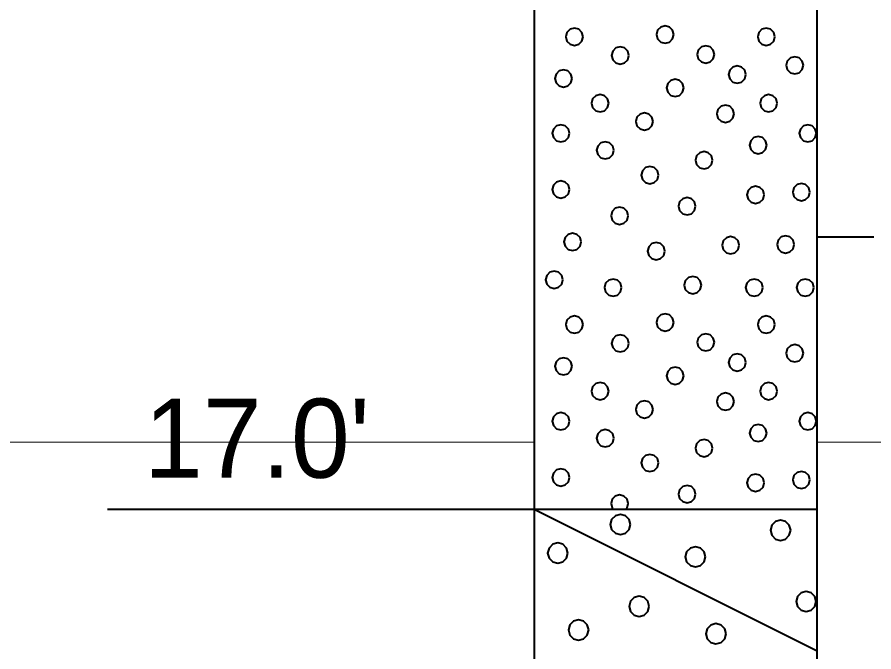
# Model space of a CAD drawing. Extents: x -76 to 974, y -1080 to -735.
# Drawn here: x 924.44 to 932.01, y -943.94 to -938.34 of the extents above; entities that cross this region are included whole.
import ezdxf

# ---------------------------------------------------------------- set-up
doc = ezdxf.new("R2010")
doc.units = 0
doc.header["$LTSCALE"] = 0.36
doc.layers.add('27', color=7, linetype='Continuous', lineweight=40)
doc.layers.add('7', color=7, linetype='Continuous', lineweight=13)

msp = doc.modelspace()

# ---------------------------------------------------------------- linework, layer by layer
at = {"layer": '27'}
for p, q in [((929.0077, -930.6789), (929.0077, -942.6789)), ((931.5077, -942.6789), (931.5077, -930.6789)), ((932.0077, -940.2789), (931.5077, -940.2789)), ((925.2403, -942.6789), (929.0077, -942.6789)), ((929.0077, -942.6789), (931.5077, -942.6789)), ((929.0077, -942.6789), (931.5077, -943.9289)), ((929.0077, -942.6789), (929.0077, -947.6789)), ((931.5077, -947.6789), (931.5077, -942.6789))]:
    msp.add_line(p, q, dxfattribs=at)
for points in [[(929.4396, -938.5116), (929.4294, -938.4735), (929.4015, -938.4456), (929.3634, -938.4354), (929.3253, -938.4456), (929.2974, -938.4735), (929.2872, -938.5116), (929.2974, -938.5497), (929.3253, -938.5775), (929.3634, -938.5878), (929.4015, -938.5775), (929.4294, -938.5497)], [(930.2406, -938.492), (930.2304, -938.4539), (930.2025, -938.426), (930.1644, -938.4158), (930.1263, -938.426), (930.0984, -938.4539), (930.0882, -938.492), (930.0984, -938.5301), (930.1263, -938.558), (930.1644, -938.5682), (930.2025, -938.558), (930.2304, -938.5301)], [(931.1342, -938.5116), (931.124, -938.4735), (931.0961, -938.4456), (931.058, -938.4354), (931.0199, -938.4456), (930.9921, -938.4735), (930.9818, -938.5116), (930.9921, -938.5497), (931.0199, -938.5776), (931.058, -938.5878), (931.0961, -938.5776), (931.124, -938.5497)], [(929.8446, -938.6768), (929.8344, -938.6387), (929.8065, -938.6108), (929.7684, -938.6006), (929.7303, -938.6108), (929.7024, -938.6387), (929.6922, -938.6768), (929.7024, -938.7149), (929.7303, -938.7428), (929.7684, -938.753), (929.8065, -938.7428), (929.8344, -938.7149)], [(930.5997, -938.6678), (930.5894, -938.6297), (930.5616, -938.6018), (930.5235, -938.5916), (930.4854, -938.6018), (930.4575, -938.6297), (930.4473, -938.6678), (930.4575, -938.7059), (930.4854, -938.7338), (930.5235, -938.744), (930.5616, -938.7338), (930.5894, -938.7059)], [(931.3851, -938.7637), (931.3749, -938.7256), (931.347, -938.6977), (931.3089, -938.6875), (931.2708, -938.6977), (931.2429, -938.7256), (931.2327, -938.7637), (931.2429, -938.8018), (931.2708, -938.8297), (931.3089, -938.8399), (931.347, -938.8297), (931.3749, -938.8018)], [(929.3435, -938.8794), (929.3332, -938.8413), (929.3054, -938.8134), (929.2673, -938.8032), (929.2292, -938.8134), (929.2013, -938.8413), (929.1911, -938.8794), (929.2013, -938.9175), (929.2292, -938.9454), (929.2673, -938.9556), (929.3054, -938.9454), (929.3332, -938.9175)], [(930.8779, -938.8451), (930.8677, -938.807), (930.8398, -938.7791), (930.8017, -938.7689), (930.7636, -938.7791), (930.7357, -938.807), (930.7255, -938.8451), (930.7357, -938.8832), (930.7636, -938.9111), (930.8017, -938.9213), (930.8398, -938.9111), (930.8677, -938.8832)], [(930.3295, -938.9626), (930.3193, -938.9245), (930.2914, -938.8966), (930.2533, -938.8864), (930.2152, -938.8966), (930.1873, -938.9245), (930.1771, -938.9626), (930.1873, -939.0007), (930.2152, -939.0286), (930.2533, -939.0388), (930.2914, -939.0286), (930.3193, -939.0007)], [(929.6664, -939.0981), (929.6561, -939.06), (929.6283, -939.0321), (929.5902, -939.0219), (929.5521, -939.0321), (929.5242, -939.06), (929.514, -939.0981), (929.5242, -939.1362), (929.5521, -939.1641), (929.5902, -939.1743), (929.6283, -939.1641), (929.6561, -939.1362)], [(931.155, -939.0981), (931.1448, -939.06), (931.1169, -939.0321), (931.0788, -939.0219), (931.0407, -939.0321), (931.0128, -939.06), (931.0026, -939.0981), (931.0128, -939.1362), (931.0407, -939.1641), (931.0788, -939.1743), (931.1169, -939.1641), (931.1448, -939.1362)], [(930.7736, -939.1909), (930.7634, -939.1528), (930.7355, -939.1249), (930.6974, -939.1147), (930.6593, -939.1249), (930.6314, -939.1528), (930.6212, -939.1909), (930.6314, -939.229), (930.6593, -939.2569), (930.6974, -939.2671), (930.7355, -939.2569), (930.7634, -939.229)], [(930.0579, -939.2595), (930.0477, -939.2214), (930.0198, -939.1935), (929.9817, -939.1833), (929.9436, -939.1935), (929.9157, -939.2214), (929.9055, -939.2595), (929.9157, -939.2976), (929.9436, -939.3255), (929.9817, -939.3357), (930.0198, -939.3255), (930.0477, -939.2976)], [(929.3206, -939.3638), (929.3104, -939.3257), (929.2825, -939.2978), (929.2444, -939.2876), (929.2063, -939.2978), (929.1784, -939.3257), (929.1682, -939.3638), (929.1784, -939.4019), (929.2063, -939.4297), (929.2444, -939.44), (929.2825, -939.4297), (929.3104, -939.4019)], [(931.5008, -939.3638), (931.4906, -939.3257), (931.4627, -939.2978), (931.4246, -939.2876), (931.3865, -939.2978), (931.3586, -939.3257), (931.3484, -939.3638), (931.3586, -939.4019), (931.3865, -939.4297), (931.4246, -939.44), (931.4627, -939.4297), (931.4906, -939.4019)], [(929.7121, -939.5138), (929.7019, -939.4757), (929.674, -939.4478), (929.6359, -939.4376), (929.5978, -939.4478), (929.5699, -939.4757), (929.5597, -939.5138), (929.5699, -939.5519), (929.5978, -939.5798), (929.6359, -939.59), (929.674, -939.5798), (929.7019, -939.5519)], [(931.0622, -939.468), (931.052, -939.4299), (931.0241, -939.402), (930.986, -939.3918), (930.9479, -939.402), (930.92, -939.4299), (930.9098, -939.468), (930.92, -939.5061), (930.9479, -939.534), (930.986, -939.5442), (931.0241, -939.534), (931.052, -939.5061)], [(930.5842, -939.6015), (930.574, -939.5634), (930.5461, -939.5355), (930.508, -939.5253), (930.4699, -939.5355), (930.442, -939.5634), (930.4318, -939.6015), (930.442, -939.6396), (930.4699, -939.6675), (930.508, -939.6777), (930.5461, -939.6675), (930.574, -939.6396)], [(930.1062, -939.7324), (930.096, -939.6943), (930.0681, -939.6664), (930.03, -939.6562), (929.9919, -939.6664), (929.964, -939.6943), (929.9538, -939.7324), (929.964, -939.7705), (929.9919, -939.7984), (930.03, -939.8086), (930.0681, -939.7984), (930.096, -939.7705)], [(929.3206, -939.8596), (929.3104, -939.8215), (929.2825, -939.7936), (929.2444, -939.7834), (929.2063, -939.7936), (929.1784, -939.8215), (929.1682, -939.8596), (929.1784, -939.8977), (929.2063, -939.9255), (929.2444, -939.9358), (929.2825, -939.9255), (929.3104, -939.8977)], [(931.4436, -939.8824), (931.4334, -939.8443), (931.4055, -939.8164), (931.3674, -939.8062), (931.3293, -939.8164), (931.3014, -939.8443), (931.2912, -939.8824), (931.3014, -939.9205), (931.3293, -939.9484), (931.3674, -939.9586), (931.4055, -939.9484), (931.4334, -939.9205)], [(931.0393, -939.9066), (931.0291, -939.8685), (931.0012, -939.8406), (930.9631, -939.8304), (930.925, -939.8406), (930.8971, -939.8685), (930.8869, -939.9066), (930.8971, -939.9447), (930.925, -939.9726), (930.9631, -939.9828), (931.0012, -939.9726), (931.0291, -939.9447)], [(930.4342, -940.007), (930.424, -939.9689), (930.3961, -939.941), (930.358, -939.9308), (930.3199, -939.941), (930.292, -939.9689), (930.2818, -940.007), (930.292, -940.0451), (930.3199, -940.073), (930.358, -940.0832), (930.3961, -940.073), (930.424, -940.0451)], [(929.8392, -940.0909), (929.829, -940.0528), (929.8011, -940.0249), (929.763, -940.0147), (929.7249, -940.0249), (929.6971, -940.0528), (929.6868, -940.0909), (929.6971, -940.129), (929.7249, -940.1569), (929.763, -940.1671), (929.8011, -940.1569), (929.829, -940.129)], [(929.4235, -940.3223), (929.4133, -940.2842), (929.3854, -940.2563), (929.3473, -940.2461), (929.3092, -940.2563), (929.2814, -940.2842), (929.2711, -940.3223), (929.2814, -940.3604), (929.3092, -940.3883), (929.3473, -940.3985), (929.3854, -940.3883), (929.4133, -940.3604)], [(931.305, -940.3439), (931.2948, -940.3058), (931.2669, -940.2779), (931.2288, -940.2677), (931.1907, -940.2779), (931.1628, -940.3058), (931.1526, -940.3439), (931.1628, -940.382), (931.1907, -940.4099), (931.2288, -940.4201), (931.2669, -940.4099), (931.2948, -940.382)], [(930.1622, -940.4024), (930.1519, -940.3643), (930.1241, -940.3364), (930.086, -940.3262), (930.0479, -940.3364), (930.02, -940.3643), (930.0098, -940.4024), (930.02, -940.4405), (930.0479, -940.4684), (930.086, -940.4786), (930.1241, -940.4684), (930.1519, -940.4405)], [(930.8194, -940.3515), (930.8092, -940.3134), (930.7813, -940.2855), (930.7432, -940.2753), (930.7051, -940.2855), (930.6772, -940.3134), (930.667, -940.3515), (930.6772, -940.3896), (930.7051, -940.4175), (930.7432, -940.4277), (930.7813, -940.4175), (930.8092, -940.3896)], [(929.2621, -940.6554), (929.2519, -940.6173), (929.224, -940.5894), (929.1859, -940.5792), (929.1478, -940.5894), (929.1199, -940.6173), (929.1097, -940.6554), (929.1199, -940.6935), (929.1478, -940.7214), (929.1859, -940.7316), (929.224, -940.7214), (929.2519, -940.6935)], [(929.7808, -940.7253), (929.7706, -940.6872), (929.7427, -940.6593), (929.7046, -940.6491), (929.6665, -940.6593), (929.6386, -940.6872), (929.6284, -940.7253), (929.6386, -940.7634), (929.6665, -940.7913), (929.7046, -940.8015), (929.7427, -940.7913), (929.7706, -940.7634)], [(930.4851, -940.7024), (930.4748, -940.6643), (930.447, -940.6364), (930.4089, -940.6262), (930.3708, -940.6364), (930.3429, -940.6643), (930.3327, -940.7024), (930.3429, -940.7405), (930.3708, -940.7684), (930.4089, -940.7786), (930.447, -940.7684), (930.4748, -940.7405)], [(931.0279, -940.7253), (931.0177, -940.6872), (930.9898, -940.6593), (930.9517, -940.6491), (930.9136, -940.6593), (930.8857, -940.6872), (930.8755, -940.7253), (930.8857, -940.7634), (930.9136, -940.7913), (930.9517, -940.8015), (930.9898, -940.7913), (931.0177, -940.7634)], [(931.4779, -940.7253), (931.4677, -940.6872), (931.4398, -940.6593), (931.4017, -940.6491), (931.3636, -940.6593), (931.3357, -940.6872), (931.3255, -940.7253), (931.3357, -940.7634), (931.3636, -940.7913), (931.4017, -940.8015), (931.4398, -940.7913), (931.4677, -940.7634)], [(929.4396, -941.0516), (929.4294, -941.0135), (929.4015, -940.9856), (929.3634, -940.9754), (929.3253, -940.9856), (929.2974, -941.0135), (929.2872, -941.0516), (929.2974, -941.0897), (929.3253, -941.1175), (929.3634, -941.1278), (929.4015, -941.1175), (929.4294, -941.0897)], [(930.2406, -941.032), (930.2304, -940.9939), (930.2025, -940.966), (930.1644, -940.9558), (930.1263, -940.966), (930.0984, -940.9939), (930.0882, -941.032), (930.0984, -941.0701), (930.1263, -941.098), (930.1644, -941.1082), (930.2025, -941.098), (930.2304, -941.0701)], [(931.1342, -941.0516), (931.124, -941.0135), (931.0961, -940.9856), (931.058, -940.9754), (931.0199, -940.9856), (930.9921, -941.0135), (930.9818, -941.0516), (930.9921, -941.0897), (931.0199, -941.1176), (931.058, -941.1278), (931.0961, -941.1176), (931.124, -941.0897)], [(929.8446, -941.2168), (929.8344, -941.1787), (929.8065, -941.1508), (929.7684, -941.1406), (929.7303, -941.1508), (929.7024, -941.1787), (929.6922, -941.2168), (929.7024, -941.2549), (929.7303, -941.2828), (929.7684, -941.293), (929.8065, -941.2828), (929.8344, -941.2549)], [(930.5997, -941.2078), (930.5894, -941.1697), (930.5616, -941.1418), (930.5235, -941.1316), (930.4854, -941.1418), (930.4575, -941.1697), (930.4473, -941.2078), (930.4575, -941.2459), (930.4854, -941.2738), (930.5235, -941.284), (930.5616, -941.2738), (930.5894, -941.2459)], [(931.3851, -941.3037), (931.3749, -941.2656), (931.347, -941.2377), (931.3089, -941.2275), (931.2708, -941.2377), (931.2429, -941.2656), (931.2327, -941.3037), (931.2429, -941.3418), (931.2708, -941.3697), (931.3089, -941.3799), (931.347, -941.3697), (931.3749, -941.3418)], [(930.8779, -941.3851), (930.8677, -941.347), (930.8398, -941.3191), (930.8017, -941.3089), (930.7636, -941.3191), (930.7357, -941.347), (930.7255, -941.3851), (930.7357, -941.4232), (930.7636, -941.4511), (930.8017, -941.4613), (930.8398, -941.4511), (930.8677, -941.4232)], [(929.3435, -941.4194), (929.3332, -941.3813), (929.3054, -941.3534), (929.2673, -941.3432), (929.2292, -941.3534), (929.2013, -941.3813), (929.1911, -941.4194), (929.2013, -941.4575), (929.2292, -941.4854), (929.2673, -941.4956), (929.3054, -941.4854), (929.3332, -941.4575)], [(930.3295, -941.5026), (930.3193, -941.4645), (930.2914, -941.4366), (930.2533, -941.4264), (930.2152, -941.4366), (930.1873, -941.4645), (930.1771, -941.5026), (930.1873, -941.5407), (930.2152, -941.5686), (930.2533, -941.5788), (930.2914, -941.5686), (930.3193, -941.5407)], [(929.6664, -941.6381), (929.6561, -941.6), (929.6283, -941.5721), (929.5902, -941.5619), (929.5521, -941.5721), (929.5242, -941.6), (929.514, -941.6381), (929.5242, -941.6762), (929.5521, -941.7041), (929.5902, -941.7143), (929.6283, -941.7041), (929.6561, -941.6762)], [(931.155, -941.6381), (931.1448, -941.6), (931.1169, -941.5721), (931.0788, -941.5619), (931.0407, -941.5721), (931.0128, -941.6), (931.0026, -941.6381), (931.0128, -941.6762), (931.0407, -941.7041), (931.0788, -941.7143), (931.1169, -941.7041), (931.1448, -941.6762)], [(930.7736, -941.7309), (930.7634, -941.6928), (930.7355, -941.6649), (930.6974, -941.6547), (930.6593, -941.6649), (930.6314, -941.6928), (930.6212, -941.7309), (930.6314, -941.769), (930.6593, -941.7969), (930.6974, -941.8071), (930.7355, -941.7969), (930.7634, -941.769)], [(930.0579, -941.7995), (930.0477, -941.7614), (930.0198, -941.7335), (929.9817, -941.7233), (929.9436, -941.7335), (929.9157, -941.7614), (929.9055, -941.7995), (929.9157, -941.8376), (929.9436, -941.8655), (929.9817, -941.8757), (930.0198, -941.8655), (930.0477, -941.8376)], [(929.3206, -941.9038), (929.3104, -941.8657), (929.2825, -941.8378), (929.2444, -941.8276), (929.2063, -941.8378), (929.1784, -941.8657), (929.1682, -941.9038), (929.1784, -941.9419), (929.2063, -941.9697), (929.2444, -941.98), (929.2825, -941.9697), (929.3104, -941.9419)], [(931.5008, -941.9038), (931.4906, -941.8657), (931.4627, -941.8378), (931.4246, -941.8276), (931.3865, -941.8378), (931.3586, -941.8657), (931.3484, -941.9038), (931.3586, -941.9419), (931.3865, -941.9697), (931.4246, -941.98), (931.4627, -941.9697), (931.4906, -941.9419)], [(931.0622, -942.008), (931.052, -941.9699), (931.0241, -941.942), (930.986, -941.9318), (930.9479, -941.942), (930.92, -941.9699), (930.9098, -942.008), (930.92, -942.0461), (930.9479, -942.074), (930.986, -942.0842), (931.0241, -942.074), (931.052, -942.0461)], [(929.7121, -942.0538), (929.7019, -942.0157), (929.674, -941.9878), (929.6359, -941.9776), (929.5978, -941.9878), (929.5699, -942.0157), (929.5597, -942.0538), (929.5699, -942.0919), (929.5978, -942.1198), (929.6359, -942.13), (929.674, -942.1198), (929.7019, -942.0919)], [(930.5842, -942.1415), (930.574, -942.1034), (930.5461, -942.0755), (930.508, -942.0653), (930.4699, -942.0755), (930.442, -942.1034), (930.4318, -942.1415), (930.442, -942.1796), (930.4699, -942.2075), (930.508, -942.2177), (930.5461, -942.2075), (930.574, -942.1796)], [(930.1062, -942.2724), (930.096, -942.2343), (930.0681, -942.2064), (930.03, -942.1962), (929.9919, -942.2064), (929.964, -942.2343), (929.9538, -942.2724), (929.964, -942.3105), (929.9919, -942.3384), (930.03, -942.3486), (930.0681, -942.3384), (930.096, -942.3105)], [(929.3206, -942.3996), (929.3104, -942.3615), (929.2825, -942.3336), (929.2444, -942.3234), (929.2063, -942.3336), (929.1784, -942.3615), (929.1682, -942.3996), (929.1784, -942.4377), (929.2063, -942.4655), (929.2444, -942.4758), (929.2825, -942.4655), (929.3104, -942.4377)], [(931.0393, -942.4466), (931.0291, -942.4085), (931.0012, -942.3806), (930.9631, -942.3704), (930.925, -942.3806), (930.8971, -942.4085), (930.8869, -942.4466), (930.8971, -942.4847), (930.925, -942.5126), (930.9631, -942.5228), (931.0012, -942.5126), (931.0291, -942.4847)], [(931.4436, -942.4224), (931.4334, -942.3843), (931.4055, -942.3564), (931.3674, -942.3462), (931.3293, -942.3564), (931.3014, -942.3843), (931.2912, -942.4224), (931.3014, -942.4605), (931.3293, -942.4884), (931.3674, -942.4986), (931.4055, -942.4884), (931.4334, -942.4605)], [(930.4342, -942.547), (930.424, -942.5089), (930.3961, -942.481), (930.358, -942.4708), (930.3199, -942.481), (930.292, -942.5089), (930.2818, -942.547), (930.292, -942.5851), (930.3199, -942.613), (930.358, -942.6232), (930.3961, -942.613), (930.424, -942.5851)], [(929.829, -942.669), (929.8392, -942.6309), (929.829, -942.5928), (929.8011, -942.5649), (929.763, -942.5547), (929.7249, -942.5649), (929.6971, -942.5928), (929.6868, -942.6309), (929.6971, -942.669), (929.707, -942.6789), (929.8191, -942.6789)], [(929.8584, -942.8152), (929.8465, -942.7708), (929.814, -942.7383), (929.7695, -942.7263), (929.7251, -942.7383), (929.6925, -942.7708), (929.6806, -942.8152), (929.6925, -942.8597), (929.7251, -942.8922), (929.7695, -942.9041), (929.814, -942.8922), (929.8465, -942.8597)], [(931.2732, -942.8662), (931.2613, -942.8217), (931.2288, -942.7892), (931.1843, -942.7773), (931.1399, -942.7892), (931.1074, -942.8217), (931.0954, -942.8662), (931.1074, -942.9106), (931.1399, -942.9432), (931.1843, -942.9551), (931.2288, -942.9432), (931.2613, -942.9106)], [(929.3053, -943.067), (929.2934, -943.0226), (929.2609, -942.99), (929.2164, -942.9781), (929.172, -942.99), (929.1394, -943.0226), (929.1275, -943.067), (929.1394, -943.1115), (929.172, -943.144), (929.2164, -943.1559), (929.2609, -943.144), (929.2934, -943.1115)], [(930.5207, -943.1001), (930.5087, -943.0556), (930.4762, -943.0231), (930.4318, -943.0112), (930.3873, -943.0231), (930.3548, -943.0556), (930.3429, -943.1001), (930.3548, -943.1445), (930.3873, -943.1771), (930.4318, -943.189), (930.4762, -943.1771), (930.5087, -943.1445)], [(930.0249, -943.5374), (930.0129, -943.493), (929.9804, -943.4604), (929.936, -943.4485), (929.8915, -943.4604), (929.859, -943.493), (929.8471, -943.5374), (929.859, -943.5819), (929.8915, -943.6144), (929.936, -943.6263), (929.9804, -943.6144), (930.0129, -943.5819)], [(931.4995, -943.4942), (931.4876, -943.4497), (931.4551, -943.4172), (931.4106, -943.4053), (931.3662, -943.4172), (931.3336, -943.4497), (931.3217, -943.4942), (931.3336, -943.5386), (931.3662, -943.5712), (931.4106, -943.5831), (931.4551, -943.5712), (931.4876, -943.5386)], [(929.4897, -943.7459), (929.4777, -943.7014), (929.4452, -943.6689), (929.4008, -943.657), (929.3563, -943.6689), (929.3238, -943.7014), (929.3119, -943.7459), (929.3238, -943.7903), (929.3563, -943.8229), (929.4008, -943.8348), (929.4452, -943.8229), (929.4777, -943.7903)], [(930.7024, -943.7789), (930.6905, -943.7345), (930.658, -943.702), (930.6135, -943.69), (930.5691, -943.702), (930.5366, -943.7345), (930.5246, -943.7789), (930.5366, -943.8234), (930.5691, -943.8559), (930.6135, -943.8678), (930.658, -943.8559), (930.6905, -943.8234)]]:
    msp.add_lwpolyline(points, close=True, dxfattribs=at)
at = {"layer": '7'}
for p, q in [((903.0186, -942.09), (929.0077, -942.09)), ((931.5077, -942.09), (956.2029, -942.09))]:
    msp.add_line(p, q, dxfattribs=at)

# ---------------------------------------------------------------- texts
at = {"layer": '27'}
msp.add_text("17.0'", height=0.6976, dxfattribs=at).set_placement((925.5643, -942.4025))

doc.saveas('drawing.dxf')
